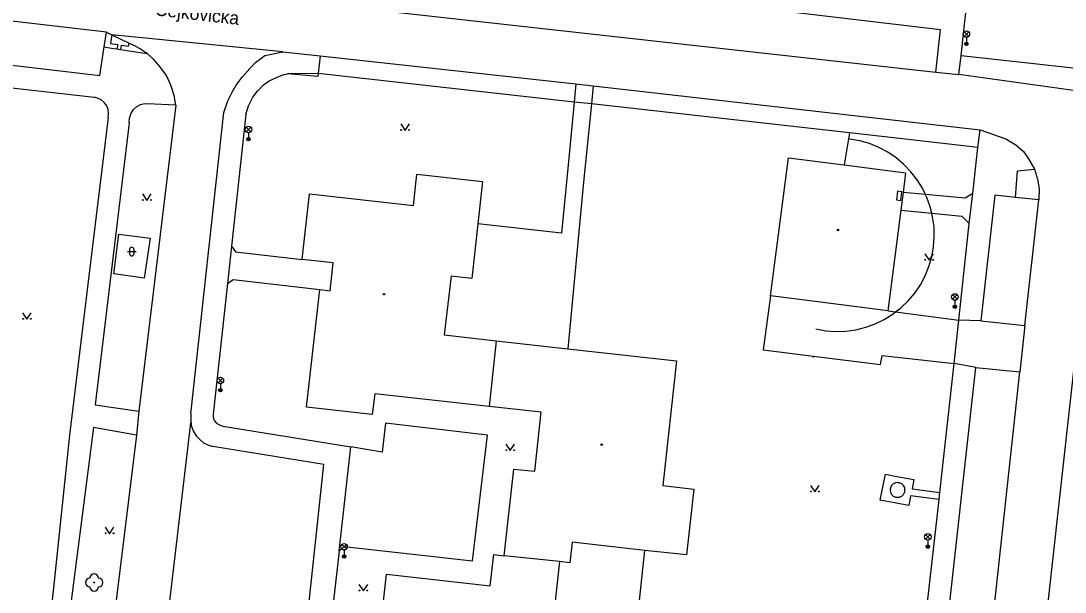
# Model space of a CAD drawing. Extents: x -595546 to -593986, y -1160845 to -1159202.
# Drawn here: x -594225.5 to -594105.7, y -1160509.1 to -1160443.6 of the extents above; entities that cross this region are included whole.
import ezdxf

# ---------------------------------------------------------------- set-up
doc = ezdxf.new("R2010")
doc.units = 0
for name, color, linetype in [('Level 22', 7, 'Continuous'), ('Level 24', 7, 'Continuous'), ('Level 33', 7, 'Continuous'), ('Level 36', 7, 'Continuous'), ('Level 39', 7, 'Continuous'), ('Nazvy ulic', 7, 'Continuous'), ('Specificka linie pasportu komunikaci', 7, 'Continuous'), ('TM - budovy zdene_ betonove - VP', 7, 'Continuous'), ('TM - chodniky - VP', 7, 'Continuous'), ('TM - komunikace - VP', 7, 'Continuous'), ('TM - rozhrani ploch obecne - VP', 7, 'Continuous')]:
    doc.layers.add(name, color=color, linetype=linetype)

msp = doc.modelspace()

# ---------------------------------------------------------------- linework, layer by layer
at = {"layer": 'Level 22'}
msp.add_circle((-594217.1, -1160508.01), 0.05, dxfattribs=at)
for centre, start, end in [((-594217.6, -1160508.01), 90, 270), ((-594217.1, -1160507.51), 0, 180), ((-594216.6, -1160508.01), 270, 90), ((-594217.1, -1160508.51), 180, 0)]:
    msp.add_arc(centre, 0.5, start, end, dxfattribs=at)
at = {"layer": 'Level 24'}
msp.add_lwpolyline([(-594124.56, -1160464.17), (-594124.43, -1160463.18), (-594124.92, -1160463.12), (-594125.05, -1160464.11)], close=True, dxfattribs=at)
at = {"layer": 'Level 33'}
for p, q in [((-594117.28, -1160445.34), (-594116.75, -1160444.81)), ((-594117.28, -1160444.81), (-594116.75, -1160445.34)), ((-594117.02, -1160445.45), (-594117.02, -1160446.2)), ((-594199.66, -1160456.28), (-594199.13, -1160455.75)), ((-594199.66, -1160455.75), (-594199.13, -1160456.28)), ((-594199.4, -1160456.39), (-594199.4, -1160457.14)), ((-594118.62, -1160475.51), (-594118.09, -1160474.98)), ((-594118.62, -1160474.98), (-594118.09, -1160475.51)), ((-594118.35, -1160475.62), (-594118.35, -1160476.37)), ((-594202.89, -1160485.09), (-594202.36, -1160484.56)), ((-594202.89, -1160484.56), (-594202.36, -1160485.09)), ((-594202.63, -1160485.2), (-594202.63, -1160485.95)), ((-594121.71, -1160503.04), (-594121.18, -1160502.51)), ((-594121.71, -1160502.51), (-594121.18, -1160503.04)), ((-594188.69, -1160504.17), (-594188.16, -1160503.64)), ((-594188.69, -1160503.64), (-594188.16, -1160504.17)), ((-594121.44, -1160503.15), (-594121.44, -1160503.9)), ((-594188.42, -1160504.28), (-594188.42, -1160505.03))]:
    msp.add_line(p, q, dxfattribs=at)
for centre, radius in [((-594117.02, -1160445.07), 0.375), ((-594117.02, -1160446.2), 0.2), ((-594117.02, -1160446.2), 0.145), ((-594117.02, -1160446.2), 0.0876), ((-594199.4, -1160456.02), 0.375), ((-594199.4, -1160457.14), 0.2), ((-594199.4, -1160457.14), 0.145), ((-594199.4, -1160457.14), 0.0876), ((-594118.35, -1160475.25), 0.375), ((-594118.35, -1160476.37), 0.2), ((-594118.35, -1160476.37), 0.145), ((-594118.35, -1160476.37), 0.0876), ((-594202.63, -1160484.82), 0.375), ((-594202.63, -1160485.95), 0.2), ((-594202.63, -1160485.95), 0.145), ((-594202.63, -1160485.95), 0.0876), ((-594121.44, -1160502.77), 0.375), ((-594188.42, -1160503.91), 0.375), ((-594121.44, -1160503.9), 0.2), ((-594121.44, -1160503.9), 0.145), ((-594121.44, -1160503.9), 0.0876), ((-594188.42, -1160505.03), 0.2), ((-594188.42, -1160505.03), 0.145), ((-594188.42, -1160505.03), 0.0876)]:
    msp.add_circle(centre, radius, dxfattribs=at)
at = {"layer": 'Level 36'}
for p, q in [((-594213.3, -1160470.04), (-594212.3, -1160470.04)), ((-594213.05, -1160469.79), (-594213.05, -1160470.29)), ((-594212.55, -1160469.79), (-594212.55, -1160470.29))]:
    msp.add_line(p, q, dxfattribs=at)
for points in [[(-594181.93, -1160455.38), (-594181.43, -1160456.13), (-594180.93, -1160455.38)], [(-594211.57, -1160463.42), (-594211.07, -1160464.17), (-594210.57, -1160463.42)], [(-594121.79, -1160470.28), (-594121.29, -1160471.03), (-594120.79, -1160470.28)], [(-594225.32, -1160477.05), (-594224.82, -1160477.8), (-594224.32, -1160477.05)], [(-594169.86, -1160492.13), (-594169.36, -1160492.88), (-594168.86, -1160492.13)], [(-594134.9, -1160496.87), (-594134.4, -1160497.62), (-594133.9, -1160496.87)], [(-594215.84, -1160501.67), (-594215.34, -1160502.42), (-594214.84, -1160501.67)], [(-594186.72, -1160508.23), (-594186.22, -1160508.98), (-594185.72, -1160508.23)]]:
    msp.add_lwpolyline(points, dxfattribs=at)
for centre in [(-594181.88, -1160456.08), (-594180.98, -1160456.08), (-594211.52, -1160464.12), (-594210.62, -1160464.12), (-594121.74, -1160470.98), (-594120.84, -1160470.98), (-594225.27, -1160477.75), (-594224.37, -1160477.75), (-594169.81, -1160492.83), (-594168.91, -1160492.83), (-594134.85, -1160497.57), (-594133.95, -1160497.57), (-594215.79, -1160502.37), (-594214.89, -1160502.37), (-594186.67, -1160508.93), (-594185.77, -1160508.93)]:
    msp.add_circle(centre, 0.05, dxfattribs=at)
for centre, start, end in [((-594212.8, -1160469.79), 0, 180), ((-594212.8, -1160470.29), 180, 0)]:
    msp.add_arc(centre, 0.25, start, end, dxfattribs=at)
at = {"layer": 'Level 39'}
for centre, radius in [((-594131.74, -1160467.56), 0.09), ((-594131.74, -1160467.56), 0.0398), ((-594183.84, -1160474.92), 0.09), ((-594183.84, -1160474.92), 0.0398), ((-594158.87, -1160492.19), 0.09), ((-594158.87, -1160492.19), 0.0398)]:
    msp.add_circle(centre, radius, dxfattribs=at)
at = {"layer": 'Specificka linie pasportu komunikaci'}
for points in [[(-594215.69, -1160444.87), (-594258.21, -1160439.89)], [(-594215.08, -1160445.16), (-594215.23, -1160446.16), (-594214.41, -1160446.28), (-594214.49, -1160446.78)], [(-594195.46, -1160447.11), (-594215.08, -1160445.16)], [(-594215.95, -1160446.55), (-594215.12, -1160446.68), (-594214.49, -1160446.78)], [(-594214.04, -1160446.85), (-594213.97, -1160446.35), (-594213.15, -1160446.48), (-594213.09, -1160446.11)], [(-594214.49, -1160446.78), (-594214.04, -1160446.85)], [(-594214.04, -1160446.85), (-594213.12, -1160446.99), (-594211.04, -1160447.31)], [(-594117.62, -1160447.52), (-594100.96, -1160449.38), (-594097.47, -1160449.81)], [(-594191.41, -1160449.58), (-594194.93, -1160449.64)], [(-594162.02, -1160452.87), (-594191.41, -1160449.58)], [(-594160.05, -1160453.09), (-594162.02, -1160452.87)], [(-594130.44, -1160456.42), (-594160.05, -1160453.09)], [(-594130.54, -1160457.11), (-594131.03, -1160460.1)], [(-594130.44, -1160456.42), (-594130.54, -1160457.11)], [(-594121.73, -1160463.48), (-594122.07, -1160462.77), (-594122.68, -1160461.79), (-594123.39, -1160460.87), (-594124.2, -1160460.03), (-594125.08, -1160459.28), (-594126.04, -1160458.63), (-594127.06, -1160458.08), (-594128.14, -1160457.65), (-594129.25, -1160457.32), (-594130.4, -1160457.12), (-594130.54, -1160457.11)], [(-594115.69, -1160458.1), (-594123.36, -1160457.22), (-594130.44, -1160456.42)], [(-594111.4, -1160463.82), (-594111.17, -1160460.77), (-594109.19, -1160460.56)], [(-594120.99, -1160465.63), (-594121.17, -1160464.91), (-594121.56, -1160463.82), (-594121.7, -1160463.54), (-594121.73, -1160463.48)], [(-594110.31, -1160478.53), (-594108.72, -1160464.1)], [(-594125.14, -1160476.96), (-594124.53, -1160476.51), (-594123.7, -1160475.7), (-594122.95, -1160474.82), (-594122.3, -1160473.86), (-594121.75, -1160472.83), (-594121.31, -1160471.76), (-594120.99, -1160470.64), (-594120.78, -1160469.5), (-594120.7, -1160468.35), (-594120.73, -1160467.19), (-594120.89, -1160466.04), (-594120.97, -1160465.71), (-594120.99, -1160465.63)], [(-594201.35, -1160469.42), (-594201.82, -1160473.7)], [(-594134.31, -1160478.91), (-594133.16, -1160479.12), (-594132.01, -1160479.2), (-594130.85, -1160479.16), (-594129.7, -1160479.01), (-594128.57, -1160478.73), (-594127.48, -1160478.34), (-594126.44, -1160477.83), (-594125.42, -1160477.17)], [(-594125.42, -1160477.17), (-594125.14, -1160476.96)], [(-594118.43, -1160482.9), (-594117.9, -1160477.89)], [(-594115.35, -1160477.98), (-594117.9, -1160477.89)], [(-594134.57, -1160482.19), (-594134.56, -1160482.03)], [(-594115.93, -1160483.33), (-594118.43, -1160482.9)], [(-594117.88, -1160548.35), (-594110.9, -1160483.84)], [(-594206.03, -1160489.39), (-594210.49, -1160527.33)], [(-594189.01, -1160504.41), (-594187.67, -1160492.46)], [(-594120.16, -1160498.49), (-594123.42, -1160498.07), (-594123.64, -1160499.17), (-594126.91, -1160498.58), (-594126.32, -1160495.6), (-594124.81, -1160495.87), (-594123.05, -1160496.19), (-594123.25, -1160497.25), (-594120.07, -1160497.68)], [(-594124.96, -1160498.24), (-594124.83, -1160498.24), (-594124.7, -1160498.22), (-594124.54, -1160498.16), (-594124.42, -1160498.09), (-594124.32, -1160498), (-594124.23, -1160497.9), (-594124.16, -1160497.78), (-594124.1, -1160497.62), (-594124.07, -1160497.44), (-594124.08, -1160497.31), (-594124.1, -1160497.18), (-594124.16, -1160497.01), (-594124.23, -1160496.9), (-594124.32, -1160496.8), (-594124.42, -1160496.71), (-594124.54, -1160496.64), (-594124.7, -1160496.58), (-594124.83, -1160496.56), (-594124.96, -1160496.55), (-594125.14, -1160496.58), (-594125.3, -1160496.64), (-594125.42, -1160496.71), (-594125.52, -1160496.8), (-594125.61, -1160496.9), (-594125.68, -1160497.01), (-594125.74, -1160497.18), (-594125.76, -1160497.31), (-594125.77, -1160497.44), (-594125.74, -1160497.62), (-594125.68, -1160497.78), (-594125.61, -1160497.9), (-594125.52, -1160498), (-594125.42, -1160498.09), (-594125.3, -1160498.16), (-594125.14, -1160498.22), (-594124.96, -1160498.24)]]:
    msp.add_lwpolyline(points, dxfattribs=at)
at = {"layer": 'TM - budovy zdene_ betonove - VP'}
for points in [[(-594139.5, -1160475.1), (-594137.43, -1160459.28)], [(-594137.43, -1160459.28), (-594131.03, -1160460.1)], [(-594131.03, -1160460.1), (-594124, -1160461.01)], [(-594124, -1160461.01), (-594124.28, -1160463.25)], [(-594180.48, -1160464.73), (-594180.09, -1160461.15)], [(-594180.09, -1160461.15), (-594172.54, -1160461.99)], [(-594172.54, -1160461.99), (-594173.08, -1160466.84)], [(-594193.25, -1160470.95), (-594192.41, -1160463.4)], [(-594192.41, -1160463.4), (-594180.48, -1160464.73)], [(-594124.28, -1160463.25), (-594124.55, -1160465.3)], [(-594124.55, -1160465.3), (-594126.04, -1160476.85)], [(-594173.08, -1160466.84), (-594173.78, -1160473.11)], [(-594189.67, -1160471.34), (-594193.25, -1160470.95)], [(-594190.03, -1160474.53), (-594189.67, -1160471.34)], [(-594176.16, -1160472.84), (-594176.93, -1160479.61)], [(-594173.78, -1160473.11), (-594176.16, -1160472.84)], [(-594192.73, -1160487.91), (-594191.22, -1160474.4)], [(-594191.22, -1160474.4), (-594190.03, -1160474.53)], [(-594134.06, -1160475.81), (-594139.5, -1160475.1)], [(-594126.04, -1160476.85), (-594134.06, -1160475.81)], [(-594176.93, -1160479.61), (-594170.96, -1160480.28)], [(-594170.96, -1160480.28), (-594171.77, -1160487.82)], [(-594170.96, -1160480.28), (-594162.76, -1160481.19)], [(-594162.76, -1160481.19), (-594150.27, -1160482.58)], [(-594150.27, -1160482.58), (-594151.86, -1160496.9)], [(-594184.92, -1160486.36), (-594185.19, -1160488.75)], [(-594171.77, -1160487.82), (-594184.92, -1160486.36)], [(-594185.19, -1160488.75), (-594192.73, -1160487.91)], [(-594165.81, -1160488.48), (-594171.77, -1160487.82)], [(-594166.56, -1160495.25), (-594165.81, -1160488.48)], [(-594170.06, -1160504.94), (-594168.95, -1160494.99)], [(-594168.95, -1160494.99), (-594166.56, -1160495.25)], [(-594151.86, -1160496.9), (-594148.29, -1160497.29)], [(-594148.29, -1160497.29), (-594149.13, -1160504.84)], [(-594162.24, -1160503.37), (-594162.51, -1160505.75)], [(-594153.93, -1160504.33), (-594162.24, -1160503.37)], [(-594171.65, -1160508.39), (-594171.25, -1160504.81)], [(-594171.25, -1160504.81), (-594170.06, -1160504.94)], [(-594163.7, -1160505.62), (-594170.06, -1160504.94)], [(-594149.13, -1160504.84), (-594153.93, -1160504.33)], [(-594163.7, -1160505.62), (-594164.95, -1160516.77)], [(-594162.51, -1160505.75), (-594163.7, -1160505.62)], [(-594184.42, -1160514.61), (-594183.57, -1160507.07)], [(-594183.57, -1160507.07), (-594171.65, -1160508.39)]]:
    msp.add_lwpolyline(points, dxfattribs=at)
at = {"layer": 'TM - chodniky - VP'}
for points in [[(-594119.99, -1160444.59), (-594158.47, -1160440)], [(-594117.23, -1160443.98), (-594117.05, -1160442.32)], [(-594117.62, -1160447.52), (-594117.23, -1160443.98)], [(-594120.54, -1160449.44), (-594119.99, -1160444.59)], [(-594191.16, -1160447.57), (-594191.41, -1160449.58)], [(-594117.87, -1160449.73), (-594117.62, -1160447.52)], [(-594238.06, -1160449.95), (-594217.1, -1160452.3)], [(-594199.7, -1160454.29), (-594199.4, -1160453.32), (-594198.89, -1160452.33), (-594198.38, -1160451.61), (-594197.66, -1160450.89), (-594197.01, -1160450.45), (-594196.19, -1160450.04), (-594195.44, -1160449.77), (-594194.93, -1160449.64)], [(-594191.46, -1160449.96), (-594194.93, -1160449.64)], [(-594191.41, -1160449.58), (-594191.46, -1160449.96)], [(-594161.83, -1160450.8), (-594162.02, -1160452.87)], [(-594159.85, -1160451.02), (-594160.05, -1160453.09)], [(-594215.5, -1160454.63), (-594215.47, -1160454.2), (-594215.52, -1160453.73), (-594215.67, -1160453.32), (-594215.96, -1160452.92), (-594216.3, -1160452.62), (-594216.64, -1160452.45), (-594217.1, -1160452.3)], [(-594213.09, -1160455.26), (-594213.04, -1160454.73), (-594212.85, -1160454.14), (-594212.58, -1160453.73), (-594212.21, -1160453.37), (-594211.8, -1160453.16), (-594211.34, -1160453.04), (-594210.99, -1160453.07)], [(-594207.75, -1160453.23), (-594210.99, -1160453.07)], [(-594162.02, -1160452.87), (-594162.66, -1160459.7)], [(-594160.05, -1160453.09), (-594160.94, -1160462.08)], [(-594215.5, -1160454.63), (-594217.65, -1160472.21)], [(-594199.7, -1160454.29), (-594201.35, -1160469.42)], [(-594213.09, -1160455.26), (-594216.98, -1160487.63)], [(-594115.69, -1160458.1), (-594115.45, -1160456.05)], [(-594116.29, -1160463.37), (-594115.69, -1160458.1)], [(-594162.66, -1160459.7), (-594163.49, -1160467.91)], [(-594160.94, -1160462.08), (-594162.76, -1160481.19)], [(-594116.71, -1160466.81), (-594116.29, -1160463.37)], [(-594163.49, -1160467.91), (-594173.08, -1160466.84)], [(-594117.9, -1160477.89), (-594116.71, -1160466.81)], [(-594201.35, -1160469.42), (-594200.9, -1160470.06)], [(-594200.9, -1160470.06), (-594193.25, -1160470.95)], [(-594217.65, -1160472.21), (-594219.93, -1160491.09)], [(-594201.82, -1160473.7), (-594203.46, -1160488.71)], [(-594201.82, -1160473.7), (-594201.14, -1160473.24)], [(-594201.14, -1160473.24), (-594191.22, -1160474.4)], [(-594139.5, -1160475.1), (-594140.35, -1160481.3)], [(-594126.04, -1160476.85), (-594125.14, -1160476.96)], [(-594125.14, -1160476.96), (-594117.9, -1160477.89)], [(-594140.35, -1160481.3), (-594134.56, -1160482.03)], [(-594134.56, -1160482.03), (-594126.87, -1160482.99)], [(-594126.87, -1160482.99), (-594126.69, -1160481.97)], [(-594126.69, -1160481.97), (-594118.43, -1160482.9)], [(-594120.07, -1160497.68), (-594118.43, -1160482.9)], [(-594216.98, -1160487.63), (-594212, -1160488.36)], [(-594203.46, -1160488.71), (-594203.45, -1160489.06), (-594203.32, -1160489.44), (-594203.06, -1160489.73), (-594202.81, -1160489.9), (-594202.58, -1160490), (-594202.35, -1160490.06)], [(-594183.67, -1160489.74), (-594184.07, -1160493.05)], [(-594171.97, -1160491.12), (-594183.67, -1160489.74)], [(-594217.2, -1160490.23), (-594219.79, -1160510.42)], [(-594212.26, -1160491.1), (-594217.2, -1160490.23)], [(-594202.35, -1160490.06), (-594187.67, -1160492.46)], [(-594219.93, -1160491.09), (-594221.79, -1160508.64)], [(-594173.71, -1160505.54), (-594171.97, -1160491.12)], [(-594184.07, -1160493.05), (-594187.67, -1160492.46)], [(-594120.16, -1160498.49), (-594120.07, -1160497.68)], [(-594122.04, -1160515.36), (-594120.16, -1160498.49)], [(-594189.01, -1160504.41), (-594188.43, -1160503.89)], [(-594188.43, -1160503.89), (-594173.71, -1160505.54)], [(-594189.01, -1160504.41), (-594190.02, -1160513.4)], [(-594154.77, -1160512.24), (-594153.93, -1160504.33)], [(-594221.79, -1160508.64), (-594222.31, -1160513.52)]]:
    msp.add_lwpolyline(points, dxfattribs=at)
at = {"layer": 'TM - komunikace - VP'}
for points in [[(-594192.48, -1160441.44), (-594120.54, -1160449.44)], [(-594258.7, -1160444.87), (-594216.46, -1160449.82)], [(-594215.95, -1160446.55), (-594215.69, -1160444.87)], [(-594215.69, -1160444.87), (-594215.08, -1160445.16)], [(-594215.08, -1160445.16), (-594213.09, -1160446.11)], [(-594216.46, -1160449.82), (-594215.95, -1160446.55)], [(-594213.09, -1160446.11), (-594212.53, -1160446.38)], [(-594211.04, -1160447.31), (-594211.21, -1160447.17), (-594211.92, -1160446.73), (-594212.53, -1160446.38)], [(-594207.75, -1160453.23), (-594207.93, -1160452.12), (-594208.31, -1160450.93), (-594208.82, -1160449.84), (-594209.57, -1160448.78), (-594210.29, -1160447.96), (-594211.04, -1160447.31)], [(-594202.21, -1160454.06), (-594201.76, -1160452.74), (-594201.28, -1160451.75), (-594200.83, -1160450.93), (-594200.12, -1160450.01), (-594199.26, -1160449.02), (-594198.58, -1160448.33), (-594197.52, -1160447.54)], [(-594197.52, -1160447.54), (-594195.46, -1160447.11)], [(-594195.46, -1160447.11), (-594191.16, -1160447.57)], [(-594191.16, -1160447.57), (-594161.83, -1160450.8)], [(-594120.54, -1160449.44), (-594117.87, -1160449.73)], [(-594101.42, -1160452.01), (-594117.87, -1160449.73)], [(-594161.83, -1160450.8), (-594159.85, -1160451.02)], [(-594159.85, -1160451.02), (-594115.45, -1160456.05)], [(-594207.75, -1160453.23), (-594212, -1160488.36)], [(-594206.01, -1160488.66), (-594202.21, -1160454.06)], [(-594115.45, -1160456.05), (-594112.51, -1160457.09)], [(-594112.51, -1160457.09), (-594111.35, -1160457.79), (-594110.46, -1160458.55), (-594109.88, -1160459.4), (-594109.19, -1160460.56)], [(-594109.19, -1160460.56), (-594108.85, -1160461.72), (-594108.68, -1160462.85), (-594108.72, -1160464.1)], [(-594113.76, -1160463.58), (-594115.35, -1160477.98)], [(-594111.4, -1160463.82), (-594113.76, -1160463.58)], [(-594108.72, -1160464.1), (-594111.4, -1160463.82)], [(-594111.91, -1160549.04), (-594103.83, -1160476.11)], [(-594115.35, -1160477.98), (-594110.31, -1160478.53)], [(-594110.31, -1160478.53), (-594110.9, -1160483.84)], [(-594119.52, -1160515.81), (-594115.93, -1160483.33)], [(-594115.93, -1160483.33), (-594110.9, -1160483.84)], [(-594212, -1160488.36), (-594212.26, -1160491.1)], [(-594206.01, -1160488.66), (-594206.03, -1160489.39)], [(-594206.03, -1160489.39), (-594205.98, -1160490), (-594205.7, -1160490.7), (-594205.35, -1160491.23), (-594204.95, -1160491.66), (-594204.56, -1160491.98), (-594204.05, -1160492.22), (-594203.5, -1160492.39)], [(-594212.26, -1160491.1), (-594214.77, -1160511.62)], [(-594190.74, -1160494.48), (-594203.5, -1160492.39)], [(-594194.44, -1160528.82), (-594190.74, -1160494.48)]]:
    msp.add_lwpolyline(points, dxfattribs=at)
at = {"layer": 'TM - rozhrani ploch obecne - VP'}
for points in [[(-594121.73, -1160463.48), (-594124.28, -1160463.25)], [(-594116.29, -1160463.37), (-594117.17, -1160463.89)], [(-594117.17, -1160463.89), (-594121.73, -1160463.48)], [(-594124.55, -1160465.3), (-594120.99, -1160465.63)], [(-594120.99, -1160465.63), (-594117.53, -1160465.96)], [(-594117.53, -1160465.96), (-594116.71, -1160466.81)], [(-594214.84, -1160472.6), (-594214.26, -1160468.02)], [(-594214.26, -1160468.02), (-594210.69, -1160468.48)], [(-594210.69, -1160468.48), (-594211.37, -1160473.07)], [(-594211.37, -1160473.07), (-594214.84, -1160472.6)]]:
    msp.add_lwpolyline(points, dxfattribs=at)

# ---------------------------------------------------------------- texts
at = {"layer": 'Nazvy ulic'}
msp.add_text('Čejkovická', height=1.5, rotation=353.4698, dxfattribs=at).set_placement((-594210.19, -1160442.92))

doc.saveas('drawing.dxf')
